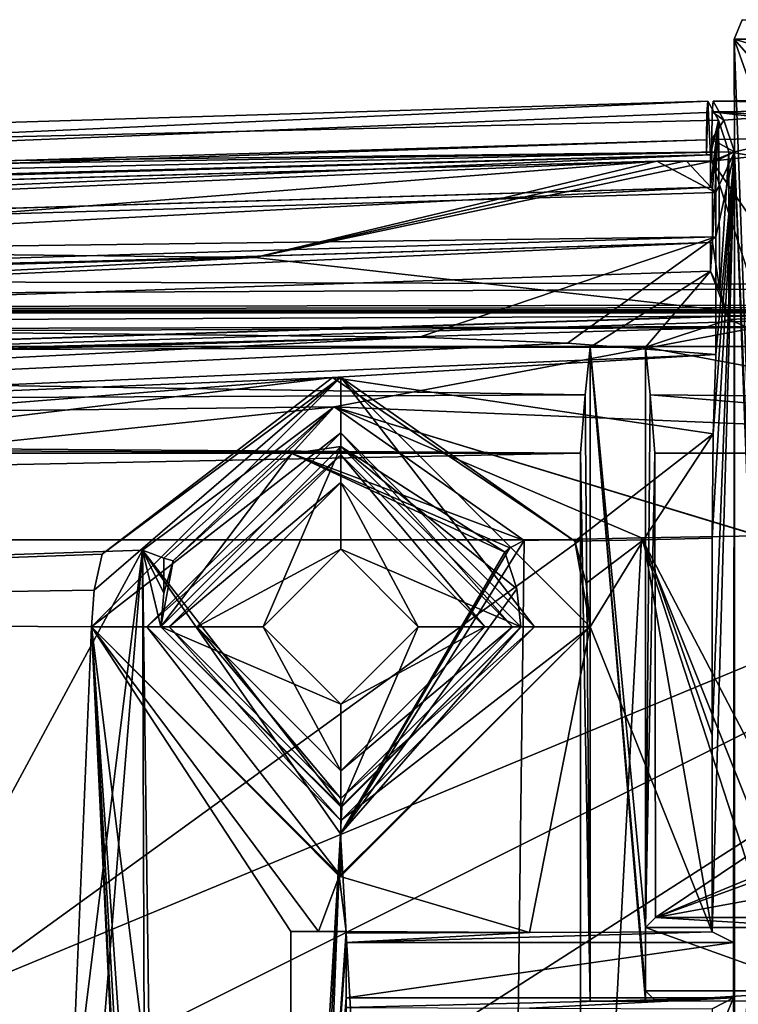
# Model space of a CAD drawing. Extents: x -250 to 250, y -430 to 356.
# Tile 516 of 656: x 198 to 211, y -376 to -358. Entities that reach past the tile are written whole.
import ezdxf

# ---------------------------------------------------------------- set-up
doc = ezdxf.new("R2010")
doc.units = 0
doc.header["$LTSCALE"] = 26.699852
for name, color, linetype in [('4386', 7, 'CONTINUOUS'), ('4395', 7, 'CONTINUOUS'), ('4398', 7, 'CONTINUOUS'), ('4412', 7, 'CONTINUOUS'), ('4413', 7, 'CONTINUOUS'), ('4418', 7, 'CONTINUOUS'), ('4453', 7, 'CONTINUOUS'), ('4455', 7, 'CONTINUOUS'), ('4456', 7, 'CONTINUOUS'), ('4458', 7, 'CONTINUOUS'), ('4482', 7, 'CONTINUOUS'), ('4483', 7, 'CONTINUOUS'), ('4484', 7, 'CONTINUOUS'), ('4496', 7, 'CONTINUOUS'), ('4538', 7, 'CONTINUOUS'), ('4564', 7, 'CONTINUOUS'), ('4575', 7, 'CONTINUOUS'), ('4576', 7, 'CONTINUOUS'), ('4579', 7, 'CONTINUOUS'), ('4580', 7, 'CONTINUOUS'), ('4584', 7, 'CONTINUOUS'), ('4590', 7, 'CONTINUOUS'), ('4602', 7, 'CONTINUOUS'), ('4605', 7, 'CONTINUOUS'), ('4616', 7, 'CONTINUOUS'), ('4632', 7, 'CONTINUOUS'), ('4653', 7, 'CONTINUOUS'), ('4668', 7, 'CONTINUOUS'), ('4700', 7, 'CONTINUOUS'), ('4701', 7, 'CONTINUOUS'), ('4703', 7, 'CONTINUOUS'), ('4706', 7, 'CONTINUOUS'), ('4713', 7, 'CONTINUOUS'), ('4722', 7, 'CONTINUOUS'), ('4731', 7, 'CONTINUOUS'), ('4732', 7, 'CONTINUOUS'), ('4738', 7, 'CONTINUOUS'), ('4739', 7, 'CONTINUOUS'), ('4758', 7, 'CONTINUOUS'), ('4763', 7, 'CONTINUOUS'), ('4771', 7, 'CONTINUOUS'), ('4778', 7, 'CONTINUOUS'), ('4799', 7, 'CONTINUOUS'), ('4826', 7, 'CONTINUOUS'), ('4889', 7, 'CONTINUOUS'), ('4892', 7, 'CONTINUOUS'), ('4901', 7, 'CONTINUOUS'), ('4902', 7, 'CONTINUOUS'), ('4905', 7, 'CONTINUOUS'), ('4910', 7, 'CONTINUOUS'), ('4915', 7, 'CONTINUOUS'), ('4928', 7, 'CONTINUOUS'), ('4929', 7, 'CONTINUOUS'), ('4935', 7, 'CONTINUOUS'), ('4956', 7, 'CONTINUOUS'), ('4957', 7, 'CONTINUOUS'), ('4958', 7, 'CONTINUOUS'), ('4974', 7, 'CONTINUOUS'), ('4982', 7, 'CONTINUOUS'), ('4990', 7, 'CONTINUOUS'), ('4995', 7, 'CONTINUOUS'), ('5008', 7, 'CONTINUOUS'), ('5013', 7, 'CONTINUOUS'), ('5035', 7, 'CONTINUOUS'), ('5046', 7, 'CONTINUOUS'), ('5049', 7, 'CONTINUOUS'), ('5064', 7, 'CONTINUOUS'), ('5113', 7, 'CONTINUOUS'), ('5119', 7, 'CONTINUOUS')]:
    doc.layers.add(name, color=color, linetype=linetype)

msp = doc.modelspace()

# ---------------------------------------------------------------- linework, layer by layer
at = {"layer": '4386', "color": 7, "linetype": 'CONTINUOUS'}
for points in [[(207.406, -374.218, -10.409), (204.1, -374.4), (210.705, -374.207, -11.079), (207.406, -374.218, -10.409)], [(210.705, -374.207, -11.079), (204.1, -374.4), (211.092, -374.4, 0), (210.705, -374.207, -11.079)], [(204.1, -374.229, -9.776), (204.1, -374.4), (207.406, -374.218, -10.409), (204.1, -374.229, -9.776)]]:
    msp.add_3dface(points, dxfattribs=at)
at = {"layer": '4395', "color": 7, "linetype": 'CONTINUOUS'}
for points in [[(204, -365.2, -2), (200.5, -368.7, -2), (204, -365.6, -2), (204, -365.2, -2)], [(207.1, -368.7, -2), (204, -365.2, -2), (204, -365.6, -2), (207.1, -368.7, -2)], [(207.5, -368.7, -2), (204, -365.2, -2), (207.1, -368.7, -2), (207.5, -368.7, -2)], [(204, -365.6, -2), (200.5, -368.7, -2), (200.9, -368.7, -2), (204, -365.6, -2)], [(200.5, -368.7, -2), (204, -372.2, -2), (200.9, -368.7, -2), (200.5, -368.7, -2)], [(200.9, -368.7, -2), (204, -372.2, -2), (204, -371.8, -2), (200.9, -368.7, -2)], [(207.5, -368.7, -2), (207.1, -368.7, -2), (204, -371.8, -2), (207.5, -368.7, -2)], [(204, -372.2, -2), (207.5, -368.7, -2), (204, -371.8, -2), (204, -372.2, -2)]]:
    msp.add_3dface(points, dxfattribs=at)
at = {"layer": '4398', "color": 7, "linetype": 'CONTINUOUS'}
for points in [[(204.1, -374.2), (203.1, -374.2), (203.1, -388.574), (204.1, -374.2)], [(204.1, -374.4), (204.1, -374.2), (203.1, -388.574), (204.1, -374.4)], [(204.1, -375.4), (204.1, -374.4), (203.1, -388.574), (204.1, -375.4)], [(211.092, -375.4), (211.092, -374.4, 0), (204.1, -375.4), (211.092, -375.4)], [(211.092, -374.4, 0), (204.1, -374.4), (204.1, -375.4), (211.092, -374.4, 0)], [(204.1, -388.574), (204.1, -375.4), (203.1, -388.574), (204.1, -388.574)]]:
    msp.add_3dface(points, dxfattribs=at)
at = {"layer": '4412', "color": 7, "linetype": 'CONTINUOUS'}
for points in [[(200.421, -367.317, -10.997), (203.878, -364.734, -11.042), (200.803, -367.462, -10.888), (200.421, -367.317, -10.997)], [(203.878, -364.734, -11.042), (200.976, -367.51, -10.505), (200.803, -367.462, -10.888), (203.878, -364.734, -11.042)], [(200.976, -367.51, -10.505), (203.878, -364.734, -11.042), (203.118, -365.572, -10.464), (200.976, -367.51, -10.505)], [(203.878, -364.734, -11.042), (207.314, -367.144, -12.329), (203.118, -365.572, -10.464), (203.878, -364.734, -11.042)], [(207.314, -367.144, -12.329), (207.053, -367.28, -12.158), (203.118, -365.572, -10.464), (207.314, -367.144, -12.329)], [(207.053, -367.28, -12.158), (206.96, -367.357, -11.839), (203.118, -365.572, -10.464), (207.053, -367.28, -12.158)]]:
    msp.add_3dface(points, dxfattribs=at)
at = {"layer": '4413', "color": 7, "linetype": 'CONTINUOUS'}
for points in [[(208.228, -367.159, -10.475), (208.431, -367.916, -10.528), (209.468, -367.131, -10.735), (208.228, -367.159, -10.475)], [(208.431, -367.916, -10.528), (208.5, -368.7, -10.553), (209.468, -367.131, -10.735), (208.431, -367.916, -10.528)], [(208.5, -368.7, -10.553), (210.705, -374.207, -11.079), (209.468, -367.131, -10.735), (208.5, -368.7, -10.553)], [(210.706, -370.656, -11.04), (210.707, -367.104, -11), (209.468, -367.131, -10.735), (210.706, -370.656, -11.04)], [(210.705, -374.207, -11.079), (210.706, -370.656, -11.04), (209.468, -367.131, -10.735), (210.705, -374.207, -11.079)], [(199.694, -367.392, -8.836), (168.559, -368.512, -5.02), (199.549, -368.038, -8.825), (199.694, -367.392, -8.836)], [(199.549, -368.038, -8.825), (168.559, -368.512, -5.02), (199.5, -368.7, -8.831), (199.549, -368.038, -8.825)], [(199.5, -368.7, -8.831), (168.559, -368.512, -5.02), (197.514, -416.2, -9.693), (199.5, -368.7, -8.831)], [(202, -420.7, -10.364), (199.5, -368.7, -8.831), (197.514, -416.2, -9.693), (202, -420.7, -10.364)], [(203.1, -420.654, -10.509), (199.5, -368.7, -8.831), (202.526, -421.188, -10.444), (203.1, -420.654, -10.509)], [(203.1, -397.423, -10.044), (203.1, -374.2, -9.591), (199.5, -368.7, -8.831), (203.1, -397.423, -10.044)], [(199.5, -368.7, -8.831), (203.1, -374.2, -9.591), (203.6, -374.2, -9.682), (199.5, -368.7, -8.831)], [(203.1, -420.654, -10.509), (203.1, -397.423, -10.044), (199.5, -368.7, -8.831), (203.1, -420.654, -10.509)], [(202.526, -421.188, -10.444), (199.5, -368.7, -8.831), (202.164, -421.65, -10.406), (202.526, -421.188, -10.444)], [(202.164, -421.65, -10.406), (199.5, -368.7, -8.831), (202, -420.7, -10.364), (202.164, -421.65, -10.406)], [(203.973, -373.2, -9.733), (199.5, -368.7, -8.831), (203.6, -374.2, -9.682), (203.973, -373.2, -9.733)], [(203.973, -373.2, -9.733), (207.406, -374.218, -10.409), (208.5, -368.7, -10.553), (203.973, -373.2, -9.733)], [(207.406, -374.218, -10.409), (210.705, -374.207, -11.079), (208.5, -368.7, -10.553), (207.406, -374.218, -10.409)], [(204.1, -374.2, -9.775), (203.973, -373.2, -9.733), (203.6, -374.2, -9.682), (204.1, -374.2, -9.775)], [(207.406, -374.218, -10.409), (203.973, -373.2, -9.733), (204.1, -374.2, -9.775), (207.406, -374.218, -10.409)], [(204.1, -374.229, -9.776), (207.406, -374.218, -10.409), (204.1, -374.2, -9.775), (204.1, -374.229, -9.776)]]:
    msp.add_3dface(points, dxfattribs=at)
at = {"layer": '4418', "color": 7, "linetype": 'CONTINUOUS'}
for points in [[(212.129, -362.38, -11.854), (210.698, -360.3, -11.26), (214.586, -359.853, -12.898), (212.129, -362.38, -11.854)], [(210.698, -360.3, -11.26), (210.698, -359.91, -11.26), (214.586, -359.853, -12.898), (210.698, -360.3, -11.26)], [(209.706, -360.3, -10.853), (189.406, -361.892, -3.518), (167.916, -361.476, 2.315), (209.706, -360.3, -10.853)], [(202.449, -362.035, -8.018), (189.406, -361.892, -3.518), (209.706, -360.3, -10.853), (202.449, -362.035, -8.018)], [(210.698, -360.3, -11.26), (202.449, -362.035, -8.018), (210.202, -360.3, -11.056), (210.698, -360.3, -11.26)], [(202.449, -362.035, -8.018), (210.698, -360.3, -11.26), (211.605, -363.075, -11.635), (202.449, -362.035, -8.018)], [(210.202, -360.3, -11.056), (202.449, -362.035, -8.018), (209.706, -360.3, -10.853), (210.202, -360.3, -11.056)], [(211.605, -363.075, -11.635), (210.698, -360.3, -11.26), (212.129, -362.38, -11.854), (211.605, -363.075, -11.635)]]:
    msp.add_3dface(points, dxfattribs=at)
at = {"layer": '4453', "color": 7, "linetype": 'CONTINUOUS'}
for points in [[(211.1, -358.1), (225, -358.1, 13.9), (211.246, -357.746), (211.1, -358.1)], [(225, -357.746, -13.754), (211.1, -358.1), (211.246, -357.746), (225, -357.746, -13.754)], [(225, -357.909, -13.862), (211.1, -358.1), (225, -357.746, -13.754), (225, -357.909, -13.862)], [(225, -358.1, -13.9), (211.1, -358.1), (225, -357.909, -13.862), (225, -358.1, -13.9)]]:
    msp.add_3dface(points, dxfattribs=at)
at = {"layer": '4455', "color": 7, "linetype": 'CONTINUOUS'}
for points in [[(204, -365.45, -6.5), (200.75, -368.7, -6.5), (203.118, -365.572, -10.464), (204, -365.45, -6.5)], [(206.96, -367.357, -11.839), (204, -365.45, -6.5), (203.118, -365.572, -10.464), (206.96, -367.357, -11.839)], [(204, -365.45, -6.5), (206.96, -367.357, -11.839), (207.177, -368.016, -11.901), (204, -365.45, -6.5)], [(207.25, -368.7, -11.93), (204, -365.45, -6.5), (207.177, -368.016, -11.901), (207.25, -368.7, -11.93)], [(207.25, -368.7, -6.5), (204, -365.45, -6.5), (207.25, -368.7, -11.93), (207.25, -368.7, -6.5)], [(200.75, -368.7, -6.5), (200.976, -367.51, -10.505), (203.118, -365.572, -10.464), (200.75, -368.7, -6.5)], [(200.75, -368.7, -6.5), (200.807, -368.096, -10.484), (200.976, -367.51, -10.505), (200.75, -368.7, -6.5)], [(200.75, -368.7, -6.5), (200.75, -368.7, -10.488), (200.807, -368.096, -10.484), (200.75, -368.7, -6.5)]]:
    msp.add_3dface(points, dxfattribs=at)
at = {"layer": '4456', "color": 7, "linetype": 'CONTINUOUS'}
for points in [[(200.75, -368.7, -10.488), (204, -371.95, -6.5), (204.018, -371.95, -11.255), (200.75, -368.7, -10.488)], [(200.75, -368.7, -6.5), (204, -371.95, -6.5), (200.75, -368.7, -10.488), (200.75, -368.7, -6.5)], [(204, -371.95, -6.5), (207.25, -368.7, -6.5), (204.018, -371.95, -11.255), (204, -371.95, -6.5)], [(204.018, -371.95, -11.255), (207.25, -368.7, -6.5), (207.25, -368.7, -11.93), (204.018, -371.95, -11.255)]]:
    msp.add_3dface(points, dxfattribs=at)
at = {"layer": '4458', "color": 7, "linetype": 'CONTINUOUS'}
msp.add_3dface([(205.417, -363.478, -7.004), (162.797, -364.738, 5.469), (193.69, -363.767, -4.436), (205.417, -363.478, -7.004)], dxfattribs=at)
at = {"layer": '4482', "color": 7, "linetype": 'CONTINUOUS'}
for points in [[(204.1, -374.2), (204.1, -374.229, -9.776), (204.1, -374.2, -9.775), (204.1, -374.2)], [(204.1, -374.4), (204.1, -374.229, -9.776), (204.1, -374.2), (204.1, -374.4)]]:
    msp.add_3dface(points, dxfattribs=at)
at = {"layer": '4483', "color": 7, "linetype": 'CONTINUOUS'}
for points in [[(204, -367.3, -3.5), (202.6, -368.7, -3.5), (204, -367.3, -6.5), (204, -367.3, -3.5)], [(202.6, -368.7, -3.5), (202.6, -368.7, -6.5), (204, -367.3, -6.5), (202.6, -368.7, -3.5)], [(205.4, -368.7, -3.5), (204, -367.3, -3.5), (205.4, -368.7, -6.5), (205.4, -368.7, -3.5)], [(205.4, -368.7, -6.5), (204, -367.3, -3.5), (204, -367.3, -6.5), (205.4, -368.7, -6.5)]]:
    msp.add_3dface(points, dxfattribs=at)
at = {"layer": '4484', "color": 7, "linetype": 'CONTINUOUS'}
for points in [[(202.6, -368.7, -3.5), (204, -370.1, -3.5), (202.6, -368.7, -6.5), (202.6, -368.7, -3.5)], [(202.6, -368.7, -6.5), (204, -370.1, -3.5), (204, -370.1, -6.5), (202.6, -368.7, -6.5)], [(204, -370.1, -3.5), (205.4, -368.7, -3.5), (204, -370.1, -6.5), (204, -370.1, -3.5)], [(204, -370.1, -6.5), (205.4, -368.7, -3.5), (205.4, -368.7, -6.5), (204, -370.1, -6.5)]]:
    msp.add_3dface(points, dxfattribs=at)
at = {"layer": '4496', "color": 7, "linetype": 'CONTINUOUS'}
for points in [[(203.1, -374.2), (204.1, -374.2), (204.1, -374.2, -9.775), (203.1, -374.2)], [(203.1, -374.2, -9.591), (203.1, -374.2), (203.6, -374.2, -9.682), (203.1, -374.2, -9.591)], [(203.1, -374.2), (204.1, -374.2, -9.775), (203.6, -374.2, -9.682), (203.1, -374.2)]]:
    msp.add_3dface(points, dxfattribs=at)
at = {"layer": '4538', "color": 7, "linetype": 'CONTINUOUS'}
for points in [[(210.706, -359.412, -11.036), (210.725, -359.215, -10.485), (218.525, -359.317, -14.403), (210.706, -359.412, -11.036)], [(210.725, -359.215, -10.485), (214.751, -359.155, -12.187), (218.525, -359.317, -14.403), (210.725, -359.215, -10.485)], [(210.698, -359.91, -11.26), (210.706, -359.412, -11.036), (214.586, -359.853, -12.898), (210.698, -359.91, -11.26)], [(218.442, -359.816, -14.594), (210.706, -359.412, -11.036), (218.525, -359.317, -14.403), (218.442, -359.816, -14.594)], [(210.706, -359.412, -11.036), (218.442, -359.816, -14.594), (214.586, -359.853, -12.898), (210.706, -359.412, -11.036)]]:
    msp.add_3dface(points, dxfattribs=at)
at = {"layer": '4564', "color": 7, "linetype": 'CONTINUOUS'}
for points in [[(209.706, -360.3, -8.695), (167.916, -361.476, 2.315), (164.635, -361.58, 5.085), (209.706, -360.3, -8.695)], [(209.706, -360.3, -10.853), (167.916, -361.476, 2.315), (209.706, -360.3, -8.695), (209.706, -360.3, -10.853)]]:
    msp.add_3dface(points, dxfattribs=at)
at = {"layer": '4575', "color": 7, "linetype": 'CONTINUOUS'}
for points in [[(204, -365.2, -5), (200.5, -368.7, -5), (204, -365.2, -2), (204, -365.2, -5)], [(200.5, -368.7, -5), (200.5, -368.7, -2), (204, -365.2, -2), (200.5, -368.7, -5)], [(207.5, -368.7, -2), (204, -365.2, -5), (204, -365.2, -2), (207.5, -368.7, -2)], [(207.5, -368.7, -5), (204, -365.2, -5), (207.5, -368.7, -2), (207.5, -368.7, -5)]]:
    msp.add_3dface(points, dxfattribs=at)
at = {"layer": '4576', "color": 7, "linetype": 'CONTINUOUS'}
for points in [[(200.5, -368.7, -2), (204, -372.2, -5), (204, -372.2, -2), (200.5, -368.7, -2)], [(200.5, -368.7, -5), (204, -372.2, -5), (200.5, -368.7, -2), (200.5, -368.7, -5)], [(204, -372.2, -5), (207.5, -368.7, -5), (204, -372.2, -2), (204, -372.2, -5)], [(204, -372.2, -2), (207.5, -368.7, -5), (207.5, -368.7, -2), (204, -372.2, -2)]]:
    msp.add_3dface(points, dxfattribs=at)
at = {"layer": '4579', "color": 7, "linetype": 'CONTINUOUS'}
for points in [[(204, -365.6, -2), (200.9, -368.7, -2), (204, -366.1, -2.5), (204, -365.6, -2)], [(207.1, -368.7, -2), (204, -365.6, -2), (206.6, -368.7, -2.5), (207.1, -368.7, -2)], [(206.6, -368.7, -2.5), (204, -365.6, -2), (204, -366.1, -2.5), (206.6, -368.7, -2.5)], [(200.9, -368.7, -2), (201.4, -368.7, -2.5), (204, -366.1, -2.5), (200.9, -368.7, -2)]]:
    msp.add_3dface(points, dxfattribs=at)
at = {"layer": '4580', "color": 7, "linetype": 'CONTINUOUS'}
for points in [[(200.9, -368.7, -2), (204, -371.8, -2), (201.4, -368.7, -2.5), (200.9, -368.7, -2)], [(201.4, -368.7, -2.5), (204, -371.8, -2), (204, -371.3, -2.5), (201.4, -368.7, -2.5)], [(204, -371.8, -2), (207.1, -368.7, -2), (204, -371.3, -2.5), (204, -371.8, -2)], [(204, -371.3, -2.5), (207.1, -368.7, -2), (206.6, -368.7, -2.5), (204, -371.3, -2.5)]]:
    msp.add_3dface(points, dxfattribs=at)
at = {"layer": '4584', "color": 7, "linetype": 'CONTINUOUS'}
for points in [[(211.092, -375.4), (204.1, -375.571, -9.799), (207.405, -375.582, -10.429), (211.092, -375.4)], [(211.092, -375.4), (204.1, -375.4), (204.1, -375.571, -9.799), (211.092, -375.4)], [(210.704, -375.594, -11.095), (211.092, -375.4), (207.405, -375.582, -10.429), (210.704, -375.594, -11.095)]]:
    msp.add_3dface(points, dxfattribs=at)
at = {"layer": '4590', "color": 7, "linetype": 'CONTINUOUS'}
for points in [[(209.427, -367.099, -12.771), (211.539, -367.06, -13.229), (211.54, -371.132, -13.27), (209.427, -367.099, -12.771)], [(207.314, -367.144, -12.329), (206.659, -419.108, -13.008), (203.995, -372.44, -11.759), (207.314, -367.144, -12.329)], [(206.659, -419.108, -13.008), (209.427, -367.099, -12.771), (211.54, -373.595, -13.294), (206.659, -419.108, -13.008)], [(209.427, -367.099, -12.771), (206.659, -419.108, -13.008), (207.314, -367.144, -12.329), (209.427, -367.099, -12.771)], [(211.54, -373.595, -13.294), (209.427, -367.099, -12.771), (211.54, -372.374, -13.282), (211.54, -373.595, -13.294)], [(211.54, -372.374, -13.282), (209.427, -367.099, -12.771), (211.54, -371.132, -13.27), (211.54, -372.374, -13.282)], [(200.421, -367.317, -10.997), (171.94, -420.133, -9.913), (169.302, -368.374, -7.074), (200.421, -367.317, -10.997)], [(193.739, -421.236, -11.423), (171.94, -420.133, -9.913), (200.421, -367.317, -10.997), (193.739, -421.236, -11.423)], [(196.381, -417.09, -11.597), (193.739, -421.236, -11.423), (200.421, -367.317, -10.997), (196.381, -417.09, -11.597)], [(200.595, -418.669, -12.154), (196.381, -417.09, -11.597), (200.421, -367.317, -10.997), (200.595, -418.669, -12.154)], [(201.133, -420.065, -12.254), (200.595, -418.669, -12.154), (200.421, -367.317, -10.997), (201.133, -420.065, -12.254)], [(203.995, -372.44, -11.759), (201.133, -420.065, -12.254), (200.421, -367.317, -10.997), (203.995, -372.44, -11.759)], [(201.604, -421.595, -12.349), (201.133, -420.065, -12.254), (203.995, -372.44, -11.759), (201.604, -421.595, -12.349)], [(202.126, -421.617, -12.418), (201.604, -421.595, -12.349), (203.995, -372.44, -11.759), (202.126, -421.617, -12.418)], [(206.659, -419.108, -13.008), (202.126, -421.617, -12.418), (203.995, -372.44, -11.759), (206.659, -419.108, -13.008)], [(212.258, -375.354, -13.465), (206.659, -419.108, -13.008), (211.54, -373.595, -13.294), (212.258, -375.354, -13.465)], [(214.019, -376.096, -13.855), (206.659, -419.108, -13.008), (212.258, -375.354, -13.465), (214.019, -376.096, -13.855)]]:
    msp.add_3dface(points, dxfattribs=at)
at = {"layer": '4602', "color": 7, "linetype": 'CONTINUOUS'}
for points in [[(204, -365.45, -6.5), (202.6, -368.7, -6.5), (200.75, -368.7, -6.5), (204, -365.45, -6.5)], [(202.6, -368.7, -6.5), (204, -365.45, -6.5), (204, -367.3, -6.5), (202.6, -368.7, -6.5)], [(204, -365.45, -6.5), (207.25, -368.7, -6.5), (204, -367.3, -6.5), (204, -365.45, -6.5)], [(207.25, -368.7, -6.5), (205.4, -368.7, -6.5), (204, -367.3, -6.5), (207.25, -368.7, -6.5)], [(202.6, -368.7, -6.5), (204, -370.1, -6.5), (200.75, -368.7, -6.5), (202.6, -368.7, -6.5)], [(200.75, -368.7, -6.5), (204, -370.1, -6.5), (204, -371.95, -6.5), (200.75, -368.7, -6.5)], [(204, -370.1, -6.5), (205.4, -368.7, -6.5), (204, -371.95, -6.5), (204, -370.1, -6.5)], [(205.4, -368.7, -6.5), (207.25, -368.7, -6.5), (204, -371.95, -6.5), (205.4, -368.7, -6.5)]]:
    msp.add_3dface(points, dxfattribs=at)
at = {"layer": '4605', "color": 7, "linetype": 'CONTINUOUS'}
for points in [[(164.7, -362.252, 5.071), (209.706, -360.3, -8.695), (164.635, -361.58, 5.085), (164.7, -362.252, 5.071)], [(164.7, -362.252, 5.071), (210.773, -360.864, -9.128), (209.706, -360.3, -8.695), (164.7, -362.252, 5.071)], [(209.706, -360.3, -8.695), (210.773, -360.864, -9.128), (210.24, -360.3, -8.911), (209.706, -360.3, -8.695)], [(210.773, -360.864, -9.128), (210.773, -360.3, -9.128), (210.24, -360.3, -8.911), (210.773, -360.864, -9.128)]]:
    msp.add_3dface(points, dxfattribs=at)
at = {"layer": '4616', "color": 7, "linetype": 'CONTINUOUS'}
for points in [[(164.693, -362.253, 5.993), (210.773, -361.665, -8.156), (210.773, -360.864, -8.156), (164.693, -362.253, 5.993)], [(164.703, -363.053, 5.991), (210.773, -361.665, -8.156), (164.693, -362.253, 5.993), (164.703, -363.053, 5.991)]]:
    msp.add_3dface(points, dxfattribs=at)
at = {"layer": '4632', "color": 7, "linetype": 'CONTINUOUS'}
for points in [[(203.999, -366.1, -3.5), (201.4, -368.7, -3.5), (204, -367.3, -3.5), (203.999, -366.1, -3.5)], [(205.4, -368.7, -3.5), (203.999, -366.1, -3.5), (204, -367.3, -3.5), (205.4, -368.7, -3.5)], [(206.6, -368.7, -3.5), (203.999, -366.1, -3.5), (205.4, -368.7, -3.5), (206.6, -368.7, -3.5)], [(204, -367.3, -3.5), (201.4, -368.7, -3.5), (202.6, -368.7, -3.5), (204, -367.3, -3.5)], [(201.4, -368.7, -3.5), (204.001, -371.3, -3.5), (202.6, -368.7, -3.5), (201.4, -368.7, -3.5)], [(202.6, -368.7, -3.5), (204.001, -371.3, -3.5), (204, -370.1, -3.5), (202.6, -368.7, -3.5)], [(206.6, -368.7, -3.5), (205.4, -368.7, -3.5), (204, -370.1, -3.5), (206.6, -368.7, -3.5)], [(204.001, -371.3, -3.5), (206.6, -368.7, -3.5), (204, -370.1, -3.5), (204.001, -371.3, -3.5)]]:
    msp.add_3dface(points, dxfattribs=at)
at = {"layer": '4653', "color": 7, "linetype": 'CONTINUOUS'}
for points in [[(210.773, -361.665, -9.128), (210.773, -360.864, -9.128), (210.773, -360.864, -8.156), (210.773, -361.665, -9.128)], [(210.773, -361.665, -8.156), (210.773, -361.665, -9.128), (210.773, -360.864, -8.156), (210.773, -361.665, -8.156)]]:
    msp.add_3dface(points, dxfattribs=at)
at = {"layer": '4668', "color": 7, "linetype": 'CONTINUOUS'}
for points in [[(210.725, -359.215, -10.485), (210.706, -359.412, -11.036), (210.917, -359.56, -4.99), (210.725, -359.215, -10.485)], [(210.706, -359.412, -11.036), (210.698, -359.91, -11.26), (210.917, -359.56, -4.99), (210.706, -359.412, -11.036)], [(210.917, -359.56, -4.99), (210.698, -359.91, -11.26), (211.108, -360.133, 0.485), (210.917, -359.56, -4.99)], [(210.698, -359.91, -11.26), (210.698, -360.3, -11.26), (211.108, -360.133, 0.485), (210.698, -359.91, -11.26)], [(210.698, -360.3, -11.26), (210.773, -360.3, -9.128), (211.108, -360.133, 0.485), (210.698, -360.3, -11.26)], [(210.705, -374.207, -11.079), (211.092, -374.4, 0), (211.108, -360.133, 0.485), (210.705, -374.207, -11.079)], [(210.706, -370.656, -11.04), (210.705, -374.207, -11.079), (211.108, -360.133, 0.485), (210.706, -370.656, -11.04)], [(210.707, -367.104, -11), (210.706, -370.656, -11.04), (211.108, -360.133, 0.485), (210.707, -367.104, -11)], [(210.725, -365.219, -10.495), (210.707, -367.104, -11), (211.108, -360.133, 0.485), (210.725, -365.219, -10.495)], [(210.773, -363.786, -9.128), (210.725, -365.219, -10.495), (211.108, -360.133, 0.485), (210.773, -363.786, -9.128)], [(210.773, -360.3, -9.128), (210.773, -360.864, -9.128), (211.108, -360.133, 0.485), (210.773, -360.3, -9.128)], [(210.773, -360.864, -9.128), (210.773, -361.665, -9.128), (211.108, -360.133, 0.485), (210.773, -360.864, -9.128)], [(210.773, -361.665, -9.128), (210.773, -363.786, -9.128), (211.108, -360.133, 0.485), (210.773, -361.665, -9.128)], [(211.108, -360.133, 0.485), (211.092, -375.4), (211.108, -376.847, 0.485), (211.108, -360.133, 0.485)], [(211.092, -374.4, 0), (211.092, -375.4), (211.108, -360.133, 0.485), (211.092, -374.4, 0)], [(211.092, -375.4), (210.704, -375.594, -11.095), (210.704, -376.322, -11.103), (211.092, -375.4)], [(211.092, -375.4), (210.704, -376.322, -11.103), (211.108, -376.847, 0.485), (211.092, -375.4)]]:
    msp.add_3dface(points, dxfattribs=at)
at = {"layer": '4700', "color": 7, "linetype": 'CONTINUOUS'}
for points in [[(203.1, -374.2), (203.1, -374.2, -9.591), (203.1, -389.316, -7.058), (203.1, -374.2)], [(203.1, -374.2, -9.591), (203.1, -397.423, -10.044), (203.1, -389.316, -7.058), (203.1, -374.2, -9.591)], [(203.1, -388.574), (203.1, -374.2), (203.1, -389.316, -7.058), (203.1, -388.574)]]:
    msp.add_3dface(points, dxfattribs=at)
at = {"layer": '4701', "color": 7, "linetype": 'CONTINUOUS'}
for points in [[(210.773, -361.665, -9.128), (164.711, -363.052, 5.069), (205.417, -363.478, -7.004), (210.773, -361.665, -9.128)], [(208.094, -363.585, -8.049), (210.773, -361.665, -9.128), (205.417, -363.478, -7.004), (208.094, -363.585, -8.049)], [(210.773, -363.786, -9.128), (210.773, -361.665, -9.128), (208.094, -363.585, -8.049), (210.773, -363.786, -9.128)], [(205.417, -363.478, -7.004), (164.711, -363.052, 5.069), (162.797, -364.738, 5.469), (205.417, -363.478, -7.004)]]:
    msp.add_3dface(points, dxfattribs=at)
at = {"layer": '4703', "color": 7, "linetype": 'CONTINUOUS'}
for points in [[(216.704, -373.905, 11.153), (211.1, -358.1), (211.688, -374.03, 4), (216.704, -373.905, 11.153)], [(225, -373.857, 13.9), (211.1, -358.1), (216.704, -373.905, 11.153), (225, -373.857, 13.9)], [(225, -358.1, 13.9), (211.1, -358.1), (225, -373.857, 13.9), (225, -358.1, 13.9)], [(211.1, -358.1), (211.108, -360.133, 0.485), (211.688, -374.03, 4), (211.1, -358.1)], [(211.1, -358.1), (225, -358.1, -13.9), (214.983, -359.253, -9.636), (211.1, -358.1)], [(211.108, -360.133, 0.485), (211.1, -358.1), (214.983, -359.253, -9.636), (211.108, -360.133, 0.485)], [(211.108, -360.133, 0.485), (211.108, -376.847, 0.485), (211.688, -375.37, 4), (211.108, -360.133, 0.485)], [(211.688, -374.03, 4), (211.108, -360.133, 0.485), (211.688, -375.37, 4), (211.688, -374.03, 4)], [(211.108, -376.847, 0.485), (215.343, -376.681, 9.998), (211.688, -375.37, 4), (211.108, -376.847, 0.485)]]:
    msp.add_3dface(points, dxfattribs=at)
at = {"layer": '4706', "color": 7, "linetype": 'CONTINUOUS'}
for points in [[(210.725, -359.215, -10.485), (214.983, -359.253, -9.636), (225, -359.117, -13.9), (210.725, -359.215, -10.485)], [(210.725, -359.215, -10.485), (225, -359.117, -13.9), (214.751, -359.155, -12.187), (210.725, -359.215, -10.485)], [(210.725, -359.215, -10.485), (210.917, -359.56, -4.99), (214.983, -359.253, -9.636), (210.725, -359.215, -10.485)], [(210.917, -359.56, -4.99), (211.108, -360.133, 0.485), (214.983, -359.253, -9.636), (210.917, -359.56, -4.99)]]:
    msp.add_3dface(points, dxfattribs=at)
at = {"layer": '4713', "color": 7, "linetype": 'CONTINUOUS'}
for points in [[(164.693, -362.253, 5.993), (210.773, -360.864, -8.156), (164.7, -362.252, 5.071), (164.693, -362.253, 5.993)], [(210.773, -360.864, -8.156), (210.773, -360.864, -9.128), (164.7, -362.252, 5.071), (210.773, -360.864, -8.156)]]:
    msp.add_3dface(points, dxfattribs=at)
at = {"layer": '4722', "color": 7, "linetype": 'CONTINUOUS'}
for points in [[(210.773, -360.3, -9.128), (209.706, -360.3, -8.695), (210.24, -360.3, -8.911), (210.773, -360.3, -9.128)], [(210.773, -360.3, -9.128), (209.706, -360.3, -10.853), (209.706, -360.3, -8.695), (210.773, -360.3, -9.128)], [(210.773, -360.3, -9.128), (210.202, -360.3, -11.056), (209.706, -360.3, -10.853), (210.773, -360.3, -9.128)], [(210.773, -360.3, -9.128), (210.698, -360.3, -11.26), (210.202, -360.3, -11.056), (210.773, -360.3, -9.128)]]:
    msp.add_3dface(points, dxfattribs=at)
at = {"layer": '4731', "color": 7, "linetype": 'CONTINUOUS'}
for points in [[(204, -364.2, -5), (199.5, -368.7, -8.831), (199.5, -368.7, -5), (204, -364.2, -5)], [(199.549, -368.038, -8.825), (199.5, -368.7, -8.831), (204, -364.2, -5), (199.549, -368.038, -8.825)], [(199.694, -367.392, -8.836), (199.549, -368.038, -8.825), (204, -364.2, -5), (199.694, -367.392, -8.836)], [(203.851, -364.202, -8.042), (199.694, -367.392, -8.836), (204, -364.2, -5), (203.851, -364.202, -8.042)], [(208.228, -367.159, -10.475), (203.851, -364.202, -8.042), (204, -364.2, -5), (208.228, -367.159, -10.475)], [(208.5, -368.7, -5), (208.228, -367.159, -10.475), (204, -364.2, -5), (208.5, -368.7, -5)], [(208.431, -367.916, -10.528), (208.228, -367.159, -10.475), (208.5, -368.7, -5), (208.431, -367.916, -10.528)], [(208.5, -368.7, -10.553), (208.431, -367.916, -10.528), (208.5, -368.7, -5), (208.5, -368.7, -10.553)]]:
    msp.add_3dface(points, dxfattribs=at)
at = {"layer": '4732', "color": 7, "linetype": 'CONTINUOUS'}
for points in [[(199.5, -368.7, -5), (203.973, -373.2, -9.733), (204, -373.2, -5), (199.5, -368.7, -5)], [(199.5, -368.7, -8.831), (203.973, -373.2, -9.733), (199.5, -368.7, -5), (199.5, -368.7, -8.831)], [(203.973, -373.2, -9.733), (208.5, -368.7, -10.553), (204, -373.2, -5), (203.973, -373.2, -9.733)], [(208.5, -368.7, -10.553), (208.5, -368.7, -5), (204, -373.2, -5), (208.5, -368.7, -10.553)]]:
    msp.add_3dface(points, dxfattribs=at)
at = {"layer": '4738', "color": 7, "linetype": 'CONTINUOUS'}
for points in [[(203.999, -366.1, -3.5), (201.4, -368.7, -2.5), (201.4, -368.7, -3.5), (203.999, -366.1, -3.5)], [(204, -366.1, -2.5), (201.4, -368.7, -2.5), (203.999, -366.1, -3.5), (204, -366.1, -2.5)], [(206.6, -368.7, -3.5), (204, -366.1, -2.5), (203.999, -366.1, -3.5), (206.6, -368.7, -3.5)], [(206.6, -368.7, -2.5), (204, -366.1, -2.5), (206.6, -368.7, -3.5), (206.6, -368.7, -2.5)]]:
    msp.add_3dface(points, dxfattribs=at)
at = {"layer": '4739', "color": 7, "linetype": 'CONTINUOUS'}
for points in [[(201.4, -368.7, -3.5), (204, -371.3, -2.5), (204.001, -371.3, -3.5), (201.4, -368.7, -3.5)], [(201.4, -368.7, -2.5), (204, -371.3, -2.5), (201.4, -368.7, -3.5), (201.4, -368.7, -2.5)], [(204, -371.3, -2.5), (206.6, -368.7, -2.5), (204.001, -371.3, -3.5), (204, -371.3, -2.5)], [(206.6, -368.7, -2.5), (206.6, -368.7, -3.5), (204.001, -371.3, -3.5), (206.6, -368.7, -2.5)]]:
    msp.add_3dface(points, dxfattribs=at)
at = {"layer": '4758', "color": 7, "linetype": 'CONTINUOUS'}
for points in [[(189.406, -361.892, -3.518), (202.449, -362.035, -8.018), (164.592, -362.899, -1.101), (189.406, -361.892, -3.518)], [(164.592, -362.899, -1.101), (202.449, -362.035, -8.018), (136.789, -363.843, -0.845), (164.592, -362.899, -1.101)], [(136.789, -363.843, -0.845), (202.449, -362.035, -8.018), (136.973, -365.488, -4.669), (136.789, -363.843, -0.845)], [(202.449, -362.035, -8.018), (211.605, -363.075, -11.635), (136.973, -365.488, -4.669), (202.449, -362.035, -8.018)], [(211.605, -363.075, -11.635), (211.614, -363.076, -11.639), (136.973, -365.488, -4.669), (211.605, -363.075, -11.635)], [(211.614, -363.076, -11.639), (211.623, -363.078, -11.642), (136.973, -365.488, -4.669), (211.614, -363.076, -11.639)], [(211.623, -363.078, -11.642), (211.61, -363.178, -11.731), (136.973, -365.488, -4.669), (211.623, -363.078, -11.642)], [(211.61, -363.178, -11.731), (211.603, -363.28, -11.819), (136.973, -365.488, -4.669), (211.61, -363.178, -11.731)], [(136.973, -365.488, -4.669), (211.603, -363.28, -11.819), (203.878, -364.734, -11.042), (136.973, -365.488, -4.669)], [(211.603, -363.28, -11.819), (211.554, -365.05, -12.856), (203.878, -364.734, -11.042), (211.603, -363.28, -11.819)], [(169.302, -368.374, -7.074), (136.973, -365.488, -4.669), (203.878, -364.734, -11.042), (169.302, -368.374, -7.074)], [(200.421, -367.317, -10.997), (169.302, -368.374, -7.074), (203.878, -364.734, -11.042), (200.421, -367.317, -10.997)], [(211.539, -367.056, -13.229), (211.539, -367.06, -13.229), (203.878, -364.734, -11.042), (211.539, -367.056, -13.229)], [(209.427, -367.099, -12.771), (207.314, -367.144, -12.329), (203.878, -364.734, -11.042), (209.427, -367.099, -12.771)], [(211.539, -367.06, -13.229), (209.427, -367.099, -12.771), (203.878, -364.734, -11.042), (211.539, -367.06, -13.229)], [(211.554, -365.05, -12.856), (211.539, -367.056, -13.229), (203.878, -364.734, -11.042), (211.554, -365.05, -12.856)]]:
    msp.add_3dface(points, dxfattribs=at)
at = {"layer": '4763', "color": 7, "linetype": 'CONTINUOUS'}
msp.add_3dface([(204.1, -375.4), (204.1, -388.574), (204.1, -375.571, -9.799), (204.1, -375.4)], dxfattribs=at)
at = {"layer": '4771', "color": 7, "linetype": 'CONTINUOUS'}
for points in [[(210.773, -361.665, -9.128), (210.773, -361.665, -8.156), (164.703, -363.053, 5.991), (210.773, -361.665, -9.128)], [(164.711, -363.052, 5.069), (210.773, -361.665, -9.128), (164.703, -363.053, 5.991), (164.711, -363.052, 5.069)]]:
    msp.add_3dface(points, dxfattribs=at)
at = {"layer": '4778', "color": 7, "linetype": 'CONTINUOUS'}
for points in [[(207.314, -367.144, -12.329), (203.995, -372.44, -11.759), (207.053, -367.28, -12.158), (207.314, -367.144, -12.329)], [(203.995, -372.44, -11.759), (200.421, -367.317, -10.997), (204.018, -371.95, -11.255), (203.995, -372.44, -11.759)], [(200.421, -367.317, -10.997), (200.75, -368.7, -10.488), (204.018, -371.95, -11.255), (200.421, -367.317, -10.997)], [(200.75, -368.7, -10.488), (200.421, -367.317, -10.997), (200.807, -368.096, -10.484), (200.75, -368.7, -10.488)], [(200.807, -368.096, -10.484), (200.421, -367.317, -10.997), (200.803, -367.462, -10.888), (200.807, -368.096, -10.484)], [(207.053, -367.28, -12.158), (203.995, -372.44, -11.759), (206.96, -367.357, -11.839), (207.053, -367.28, -12.158)], [(206.96, -367.357, -11.839), (203.995, -372.44, -11.759), (207.177, -368.016, -11.901), (206.96, -367.357, -11.839)], [(200.976, -367.51, -10.505), (200.807, -368.096, -10.484), (200.803, -367.462, -10.888), (200.976, -367.51, -10.505)], [(203.995, -372.44, -11.759), (207.25, -368.7, -11.93), (207.177, -368.016, -11.901), (203.995, -372.44, -11.759)], [(203.995, -372.44, -11.759), (204.018, -371.95, -11.255), (207.25, -368.7, -11.93), (203.995, -372.44, -11.759)]]:
    msp.add_3dface(points, dxfattribs=at)
at = {"layer": '4799', "color": 7, "linetype": 'CONTINUOUS'}
for points in [[(136.946, -366.929, -3.282), (205.417, -363.478, -7.004), (193.69, -363.767, -4.436), (136.946, -366.929, -3.282)], [(208.094, -363.585, -8.049), (205.417, -363.478, -7.004), (136.946, -366.929, -3.282), (208.094, -363.585, -8.049)], [(210.773, -363.786, -9.128), (208.094, -363.585, -8.049), (136.946, -366.929, -3.282), (210.773, -363.786, -9.128)], [(210.773, -363.786, -9.128), (136.946, -366.929, -3.282), (203.851, -364.202, -8.042), (210.773, -363.786, -9.128)], [(210.725, -365.219, -10.495), (210.773, -363.786, -9.128), (203.851, -364.202, -8.042), (210.725, -365.219, -10.495)], [(136.946, -366.929, -3.282), (137.074, -369.496, -4.514), (203.851, -364.202, -8.042), (136.946, -366.929, -3.282)], [(137.074, -369.496, -4.514), (168.559, -368.512, -5.02), (203.851, -364.202, -8.042), (137.074, -369.496, -4.514)], [(168.559, -368.512, -5.02), (199.694, -367.392, -8.836), (203.851, -364.202, -8.042), (168.559, -368.512, -5.02)], [(208.228, -367.159, -10.475), (210.725, -365.219, -10.495), (203.851, -364.202, -8.042), (208.228, -367.159, -10.475)], [(210.725, -365.219, -10.495), (208.228, -367.159, -10.475), (209.468, -367.131, -10.735), (210.725, -365.219, -10.495)], [(210.707, -367.104, -11), (210.725, -365.219, -10.495), (209.468, -367.131, -10.735), (210.707, -367.104, -11)]]:
    msp.add_3dface(points, dxfattribs=at)
at = {"layer": '4826', "color": 7, "linetype": 'CONTINUOUS'}
for points in [[(204, -364.2, -5), (199.5, -368.7, -5), (204, -365.2, -5), (204, -364.2, -5)], [(208.5, -368.7, -5), (204, -364.2, -5), (207.5, -368.7, -5), (208.5, -368.7, -5)], [(207.5, -368.7, -5), (204, -364.2, -5), (204, -365.2, -5), (207.5, -368.7, -5)], [(204, -365.2, -5), (199.5, -368.7, -5), (200.5, -368.7, -5), (204, -365.2, -5)], [(199.5, -368.7, -5), (204, -373.2, -5), (200.5, -368.7, -5), (199.5, -368.7, -5)], [(200.5, -368.7, -5), (204, -373.2, -5), (204, -372.2, -5), (200.5, -368.7, -5)], [(204, -373.2, -5), (208.5, -368.7, -5), (204, -372.2, -5), (204, -373.2, -5)], [(208.5, -368.7, -5), (207.5, -368.7, -5), (204, -372.2, -5), (208.5, -368.7, -5)]]:
    msp.add_3dface(points, dxfattribs=at)
at = {"layer": '4889', "color": 7, "linetype": 'CONTINUOUS'}
for points in [[(209.5, -363.658, 4), (209.585, -364.519, 8.876), (209.5, -374.13, 4), (209.5, -363.658, 4)], [(209.585, -364.519, 8.876), (209.67, -365.566, 13.716), (209.5, -374.13, 4), (209.585, -364.519, 8.876)], [(209.67, -365.566, 13.716), (209.685, -373.945, 14.596), (209.5, -374.13, 4), (209.67, -365.566, 13.716)]]:
    msp.add_3dface(points, dxfattribs=at)
at = {"layer": '4892', "color": 7, "linetype": 'CONTINUOUS'}
for points in [[(210.711, -360.766, -8.023), (210.711, -361.767, -8.023), (164.975, -363.144, 6.035), (210.711, -360.766, -8.023)], [(210.711, -360.766, -8.023), (164.975, -363.144, 6.035), (164.976, -362.144, 6.035), (210.711, -360.766, -8.023)]]:
    msp.add_3dface(points, dxfattribs=at)
at = {"layer": '4901', "color": 7, "linetype": 'CONTINUOUS'}
for points in [[(210.6, -360.188, -11.219), (210.627, -359.217, -10.444), (210.674, -360.187, -9.088), (210.6, -360.188, -11.219)], [(210.607, -359.422, -11.005), (210.627, -359.217, -10.444), (210.6, -360.188, -11.219), (210.607, -359.422, -11.005)], [(210.627, -359.217, -10.444), (210.818, -359.561, -4.968), (210.674, -360.187, -9.088), (210.627, -359.217, -10.444)], [(210.6, -359.912, -11.219), (210.607, -359.422, -11.005), (210.6, -360.188, -11.219), (210.6, -359.912, -11.219)], [(210.674, -360.767, -9.088), (210.818, -359.561, -4.968), (210.711, -360.766, -8.023), (210.674, -360.767, -9.088)], [(210.674, -360.187, -9.088), (210.818, -359.561, -4.968), (210.674, -360.767, -9.088), (210.674, -360.187, -9.088)], [(210.818, -359.561, -4.968), (210.711, -361.767, -8.023), (210.711, -360.766, -8.023), (210.818, -359.561, -4.968)], [(210.842, -362.632, -4.292), (210.711, -361.767, -8.023), (210.818, -359.561, -4.968), (210.842, -362.632, -4.292)], [(211.009, -360.133, 0.489), (210.842, -362.632, -4.292), (210.818, -359.561, -4.968), (211.009, -360.133, 0.489)], [(211.009, -363.157, 0.489), (210.842, -362.632, -4.292), (211.009, -360.133, 0.489), (211.009, -363.157, 0.489)], [(210.711, -361.767, -8.023), (210.674, -362.285, -9.088), (210.674, -361.768, -9.088), (210.711, -361.767, -8.023)], [(210.842, -362.632, -4.292), (210.674, -362.285, -9.088), (210.711, -361.767, -8.023), (210.842, -362.632, -4.292)]]:
    msp.add_3dface(points, dxfattribs=at)
at = {"layer": '4902', "color": 7, "linetype": 'CONTINUOUS'}
for points in [[(209.5, -375.27, 4), (212.683, -375.27, 4), (209.688, -375.458, 14.755), (209.5, -375.27, 4)], [(209.688, -375.458, 14.755), (212.683, -375.27, 4), (225.301, -375.458, 14.755), (209.688, -375.458, 14.755)]]:
    msp.add_3dface(points, dxfattribs=at)
at = {"layer": '4905', "color": 7, "linetype": 'CONTINUOUS'}
for points in [[(208.33, -365.566, 13.716), (208.33, -375.458, 13.716), (208.33, -367.134, -1.202), (208.33, -365.566, 13.716)], [(208.33, -367.134, -1.202), (208.33, -375.458, 13.716), (208.33, -421.902, 19.637), (208.33, -367.134, -1.202)], [(208.33, -423.469, 4.719), (208.33, -367.134, -1.202), (208.33, -421.902, 19.637), (208.33, -423.469, 4.719)], [(208.33, -375.458, 13.716), (208.33, -375.458, 14.755), (208.33, -421.902, 19.637), (208.33, -375.458, 13.716)]]:
    msp.add_3dface(points, dxfattribs=at)
at = {"layer": '4910', "color": 7, "linetype": 'CONTINUOUS'}
for points in [[(210.818, -359.561, -4.968), (210.627, -359.217, -10.444), (160.05, -360.748, 4.804), (210.818, -359.561, -4.968)], [(211.009, -360.133, 0.489), (210.818, -359.561, -4.968), (160.05, -360.748, 4.804), (211.009, -360.133, 0.489)], [(225.238, -362.551, 13.998), (211.009, -360.133, 0.489), (117.5, -362.287, 12.843), (225.238, -362.551, 13.998)], [(211.009, -360.133, 0.489), (160.05, -360.748, 4.804), (117.5, -361.62, 9.681), (211.009, -360.133, 0.489)], [(211.009, -360.133, 0.489), (117.5, -361.62, 9.681), (117.5, -362.287, 12.843), (211.009, -360.133, 0.489)], [(117.5, -363.031, 15.987), (225.238, -362.551, 13.998), (117.5, -362.287, 12.843), (117.5, -363.031, 15.987)], [(225.238, -362.551, 13.998), (117.5, -363.031, 15.987), (229.155, -362.876, 15.36), (225.238, -362.551, 13.998)], [(229.155, -362.876, 15.36), (117.5, -363.031, 15.987), (228.382, -362.929, 15.577), (229.155, -362.876, 15.36)], [(228.382, -362.929, 15.577), (117.5, -363.031, 15.987), (227.605, -362.972, 15.748), (228.382, -362.929, 15.577)], [(227.605, -362.972, 15.748), (117.5, -363.031, 15.987), (226.822, -363.003, 15.877), (227.605, -362.972, 15.748)], [(226.822, -363.003, 15.877), (117.5, -363.031, 15.987), (226.032, -363.025, 15.962), (226.822, -363.003, 15.877)], [(117.5, -363.031, 15.987), (118.351, -363.033, 15.997), (226.032, -363.025, 15.962), (117.5, -363.031, 15.987)], [(118.351, -363.033, 15.997), (119.183, -363.035, 16.003), (226.032, -363.025, 15.962), (118.351, -363.033, 15.997)], [(119.183, -363.035, 16.003), (225.233, -363.035, 16.003), (226.032, -363.025, 15.962), (119.183, -363.035, 16.003)]]:
    msp.add_3dface(points, dxfattribs=at)
at = {"layer": '4915', "color": 7, "linetype": 'CONTINUOUS'}
for points in [[(209.685, -373.945, 14.596), (209.67, -365.566, 13.716), (222.193, -365.566, 13.716), (209.685, -373.945, 14.596)], [(224.094, -367.992, 13.971), (209.685, -373.945, 14.596), (222.193, -365.566, 13.716), (224.094, -367.992, 13.971)], [(225.251, -368.25, 13.998), (209.685, -373.945, 14.596), (224.094, -367.992, 13.971), (225.251, -368.25, 13.998)], [(225.273, -371.098, 14.297), (209.685, -373.945, 14.596), (225.251, -368.25, 13.998), (225.273, -371.098, 14.297)], [(225.292, -373.945, 14.596), (209.685, -373.945, 14.596), (225.273, -371.098, 14.297), (225.292, -373.945, 14.596)]]:
    msp.add_3dface(points, dxfattribs=at)
at = {"layer": '4928', "color": 7, "linetype": 'CONTINUOUS'}
msp.add_3dface([(209.5, -375.458, 4), (209.5, -375.27, 4), (209.688, -375.458, 14.755), (209.5, -375.458, 4)], dxfattribs=at)
at = {"layer": '4929', "color": 7, "linetype": 'CONTINUOUS'}
for points in [[(209.5, -363.658, 4), (209.5, -374.13, 4), (208.5, -363.658, 4), (209.5, -363.658, 4)], [(208.5, -363.658, 4), (209.5, -375.458, 4), (208.5, -375.458, 4), (208.5, -363.658, 4)], [(209.5, -374.13, 4), (209.5, -375.27, 4), (208.5, -363.658, 4), (209.5, -374.13, 4)], [(209.5, -375.27, 4), (209.5, -375.458, 4), (208.5, -363.658, 4), (209.5, -375.27, 4)], [(209.5, -375.27, 4), (209.5, -374.13, 4), (212.683, -375.27, 4), (209.5, -375.27, 4)], [(209.5, -374.13, 4), (212.683, -374.13, 4), (212.683, -375.27, 4), (209.5, -374.13, 4)]]:
    msp.add_3dface(points, dxfattribs=at)
at = {"layer": '4935', "color": 7, "linetype": 'CONTINUOUS'}
for points in [[(130.545, -367.134, -1.202), (208.33, -367.134, -1.202), (130.545, -423.469, 4.719), (130.545, -367.134, -1.202)], [(208.33, -367.134, -1.202), (208.33, -423.469, 4.719), (130.545, -423.469, 4.719), (208.33, -367.134, -1.202)]]:
    msp.add_3dface(points, dxfattribs=at)
at = {"layer": '4956', "color": 7, "linetype": 'CONTINUOUS'}
for points in [[(225.233, -363.035, 16.003), (119.183, -363.492, 16.498), (225.233, -363.255, 16.362), (225.233, -363.035, 16.003)], [(225.233, -363.035, 16.003), (119.183, -363.035, 16.003), (119.183, -363.492, 16.498), (225.233, -363.035, 16.003)], [(225.233, -363.255, 16.362), (119.183, -363.641, 16.53), (225.233, -363.641, 16.53), (225.233, -363.255, 16.362)], [(119.183, -363.492, 16.498), (119.183, -363.641, 16.53), (225.233, -363.255, 16.362), (119.183, -363.492, 16.498)]]:
    msp.add_3dface(points, dxfattribs=at)
at = {"layer": '4957', "color": 7, "linetype": 'CONTINUOUS'}
for points in [[(130.545, -365.566, 13.716), (208.33, -365.566, 13.716), (130.545, -367.134, -1.202), (130.545, -365.566, 13.716)], [(130.545, -367.134, -1.202), (208.33, -365.566, 13.716), (208.33, -367.134, -1.202), (130.545, -367.134, -1.202)]]:
    msp.add_3dface(points, dxfattribs=at)
at = {"layer": '4958', "color": 7, "linetype": 'CONTINUOUS'}
for points in [[(225.233, -363.641, 16.53), (119.183, -363.641, 16.53), (195.277, -376.066, 17.836), (225.233, -363.641, 16.53)], [(198.326, -377.103, 17.945), (225.233, -363.641, 16.53), (195.277, -376.066, 17.836), (198.326, -377.103, 17.945)], [(200.095, -379.729, 18.221), (225.233, -363.641, 16.53), (198.326, -377.103, 17.945), (200.095, -379.729, 18.221)], [(203.216, -392.566, 19.57), (225.233, -363.641, 16.53), (200.095, -379.729, 18.221), (203.216, -392.566, 19.57)], [(205.56, -405.862, 20.967), (225.233, -363.641, 16.53), (203.216, -392.566, 19.57), (205.56, -405.862, 20.967)], [(225.657, -423.53, 22.824), (225.233, -363.641, 16.53), (205.56, -405.862, 20.967), (225.657, -423.53, 22.824)]]:
    msp.add_3dface(points, dxfattribs=at)
at = {"layer": '4974', "color": 7, "linetype": 'CONTINUOUS'}
for points in [[(210.627, -359.217, -10.444), (164.475, -361.291, 3.074), (160.05, -360.748, 4.804), (210.627, -359.217, -10.444)], [(210.627, -359.217, -10.444), (210.607, -359.422, -11.005), (164.475, -361.291, 3.074), (210.627, -359.217, -10.444)], [(210.607, -359.422, -11.005), (210.6, -359.912, -11.219), (164.475, -361.291, 3.074), (210.607, -359.422, -11.005)]]:
    msp.add_3dface(points, dxfattribs=at)
at = {"layer": '4982', "color": 7, "linetype": 'CONTINUOUS'}
for points in [[(208.5, -363.658, 4), (208.5, -375.458, 4), (208.415, -364.519, 8.876), (208.5, -363.658, 4)], [(208.5, -375.458, 4), (208.33, -365.566, 13.716), (208.415, -364.519, 8.876), (208.5, -375.458, 4)], [(208.5, -375.458, 4), (208.33, -375.458, 13.716), (208.33, -365.566, 13.716), (208.5, -375.458, 4)]]:
    msp.add_3dface(points, dxfattribs=at)
at = {"layer": '4990', "color": 7, "linetype": 'CONTINUOUS'}
for points in [[(210.6, -359.912, -11.219), (168.576, -361.322, 2.164), (164.475, -361.291, 3.074), (210.6, -359.912, -11.219)], [(210.6, -359.912, -11.219), (210.6, -360.188, -11.219), (168.576, -361.322, 2.164), (210.6, -359.912, -11.219)]]:
    msp.add_3dface(points, dxfattribs=at)
at = {"layer": '4995', "color": 7, "linetype": 'CONTINUOUS'}
for points in [[(210.674, -361.768, -9.088), (164.848, -363.826, 5.04), (164.659, -363.154, 5.08), (210.674, -361.768, -9.088)], [(210.674, -362.285, -9.088), (164.848, -363.826, 5.04), (210.674, -361.768, -9.088), (210.674, -362.285, -9.088)]]:
    msp.add_3dface(points, dxfattribs=at)
at = {"layer": '5008', "color": 7, "linetype": 'CONTINUOUS'}
for points in [[(168.183, -361.399, 4.306), (210.674, -360.187, -9.088), (164.646, -362.154, 5.083), (168.183, -361.399, 4.306)], [(210.674, -360.187, -9.088), (210.674, -360.767, -9.088), (164.646, -362.154, 5.083), (210.674, -360.187, -9.088)]]:
    msp.add_3dface(points, dxfattribs=at)
at = {"layer": '5013', "color": 7, "linetype": 'CONTINUOUS'}
for points in [[(210.674, -362.285, -9.088), (208.5, -363.658, 4), (164.848, -363.826, 5.04), (210.674, -362.285, -9.088)], [(209.5, -363.658, 4), (208.5, -363.658, 4), (210.674, -362.285, -9.088), (209.5, -363.658, 4)], [(211.009, -363.157, 0.489), (209.5, -363.658, 4), (210.674, -362.285, -9.088), (211.009, -363.157, 0.489)], [(210.842, -362.632, -4.292), (211.009, -363.157, 0.489), (210.674, -362.285, -9.088), (210.842, -362.632, -4.292)], [(209.5, -363.658, 4), (211.009, -363.157, 0.489), (214.34, -364.558, 9.075), (209.5, -363.658, 4)], [(164.848, -363.826, 5.04), (208.5, -363.658, 4), (208.415, -364.519, 8.876), (164.848, -363.826, 5.04)], [(209.585, -364.519, 8.876), (209.5, -363.658, 4), (214.34, -364.558, 9.075), (209.585, -364.519, 8.876)], [(117.5, -364.922, 10.846), (164.848, -363.826, 5.04), (208.415, -364.519, 8.876), (117.5, -364.922, 10.846)], [(208.33, -365.566, 13.716), (117.5, -364.922, 10.846), (208.415, -364.519, 8.876), (208.33, -365.566, 13.716)], [(222.193, -365.566, 13.716), (209.585, -364.519, 8.876), (214.34, -364.558, 9.075), (222.193, -365.566, 13.716)], [(209.67, -365.566, 13.716), (209.585, -364.519, 8.876), (222.193, -365.566, 13.716), (209.67, -365.566, 13.716)], [(117.5, -365.233, 12.272), (117.5, -364.922, 10.846), (208.33, -365.566, 13.716), (117.5, -365.233, 12.272)], [(117.5, -365.561, 13.694), (117.5, -365.233, 12.272), (208.33, -365.566, 13.716), (117.5, -365.561, 13.694)], [(208.33, -365.566, 13.716), (130.545, -365.566, 13.716), (117.5, -365.561, 13.694), (208.33, -365.566, 13.716)]]:
    msp.add_3dface(points, dxfattribs=at)
at = {"layer": '5035', "color": 7, "linetype": 'CONTINUOUS'}
for points in [[(210.6, -360.188, -11.219), (210.674, -360.187, -9.088), (168.183, -361.399, 4.306), (210.6, -360.188, -11.219)], [(210.6, -360.188, -11.219), (168.183, -361.399, 4.306), (168.576, -361.322, 2.164), (210.6, -360.188, -11.219)]]:
    msp.add_3dface(points, dxfattribs=at)
at = {"layer": '5046', "color": 7, "linetype": 'CONTINUOUS'}
for points in [[(208.5, -375.458, 4), (209.688, -375.458, 14.755), (208.33, -375.458, 13.716), (208.5, -375.458, 4)], [(208.33, -375.458, 13.716), (209.688, -375.458, 14.755), (208.33, -375.458, 14.755), (208.33, -375.458, 13.716)], [(208.5, -375.458, 4), (209.5, -375.458, 4), (209.688, -375.458, 14.755), (208.5, -375.458, 4)]]:
    msp.add_3dface(points, dxfattribs=at)
at = {"layer": '5049', "color": 7, "linetype": 'CONTINUOUS'}
for points in [[(164.646, -362.154, 5.083), (210.674, -360.767, -9.088), (164.976, -362.144, 6.035), (164.646, -362.154, 5.083)], [(210.674, -360.767, -9.088), (210.711, -360.766, -8.023), (164.976, -362.144, 6.035), (210.674, -360.767, -9.088)]]:
    msp.add_3dface(points, dxfattribs=at)
at = {"layer": '5064', "color": 7, "linetype": 'CONTINUOUS'}
for points in [[(225.238, -362.551, 13.998), (211.009, -363.157, 0.489), (211.009, -360.133, 0.489), (225.238, -362.551, 13.998)], [(214.34, -364.558, 9.075), (211.009, -363.157, 0.489), (225.238, -362.551, 13.998), (214.34, -364.558, 9.075)]]:
    msp.add_3dface(points, dxfattribs=at)
at = {"layer": '5113', "color": 7, "linetype": 'CONTINUOUS'}
for points in [[(209.5, -374.13, 4), (209.685, -373.945, 14.596), (212.683, -374.13, 4), (209.5, -374.13, 4)], [(209.685, -373.945, 14.596), (225.292, -373.945, 14.596), (212.683, -374.13, 4), (209.685, -373.945, 14.596)]]:
    msp.add_3dface(points, dxfattribs=at)
at = {"layer": '5119', "color": 7, "linetype": 'CONTINUOUS'}
for points in [[(210.674, -361.768, -9.088), (164.659, -363.154, 5.08), (164.975, -363.144, 6.035), (210.674, -361.768, -9.088)], [(210.711, -361.767, -8.023), (210.674, -361.768, -9.088), (164.975, -363.144, 6.035), (210.711, -361.767, -8.023)]]:
    msp.add_3dface(points, dxfattribs=at)

doc.saveas('drawing.dxf')
